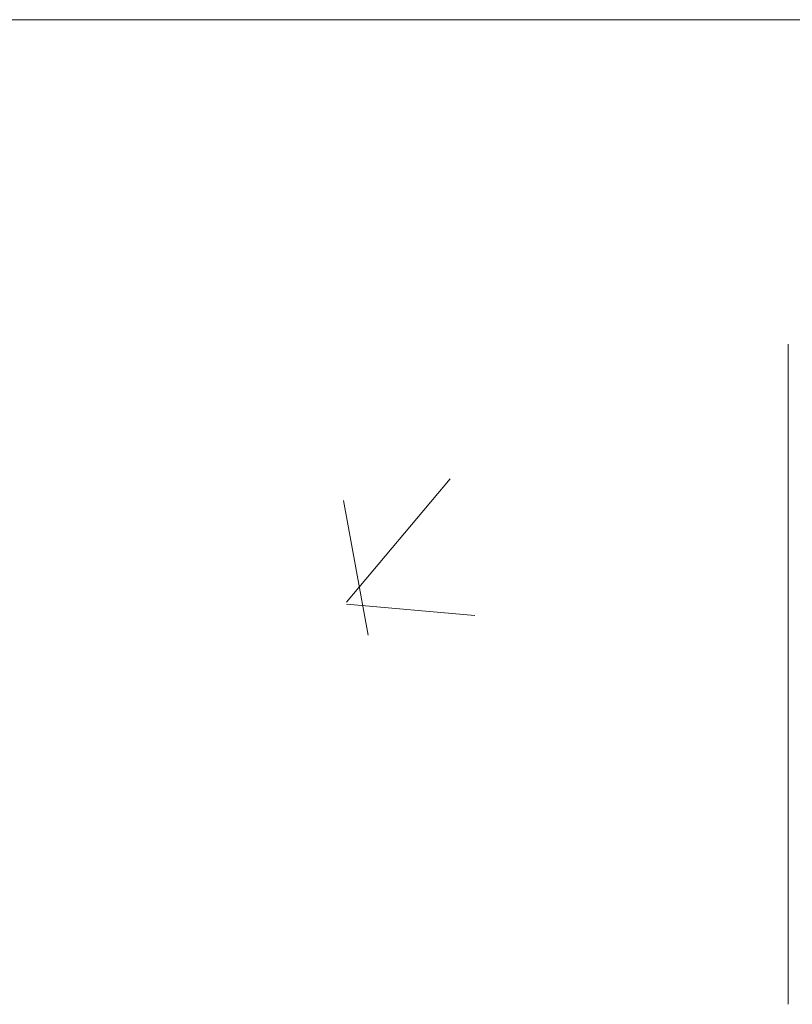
# Model space of a CAD drawing. Header units: feet. Extents: x 8 to 127, y 6 to 90.
# Tile 344 of 538: x 48.2474 to 48.3388, y 50.2837 to 50.4. Entities that reach past the tile are written whole.
import ezdxf

# ---------------------------------------------------------------- set-up
doc = ezdxf.new("R2010")
doc.units = ezdxf.units.FT
doc.header["$MEASUREMENT"] = 0
for name, color, linetype in [('MOBILARIO', 8, 'Continuous'), ('MOBILIÁRIO2', 250, 'Continuous'), ('NO ESPESSURA', 250, 'Continuous')]:
    doc.layers.add(name, color=color, linetype=linetype)

msp = doc.modelspace()

# ---------------------------------------------------------------- linework, layer by layer
at = {"layer": 'MOBILARIO', "lineweight": 5}
msp.add_line((48.33829, 50.28368), (48.33829, 50.36168), dxfattribs=at)
msp.add_line((48.33829, 50.28368), (48.33829, 50.36168), dxfattribs=at)
at = {"layer": 'MOBILIÁRIO2', "lineweight": 5}
msp.add_line((49.04022, 50.40004), (47.54022, 50.40004), dxfattribs=at)
at = {"layer": 'NO ESPESSURA', "linetype": 'Continuous', "lineweight": 5}
for p, q in [((48.28609, 50.33119), (48.29834, 50.34579)), ((48.28866, 50.32732), (48.28573, 50.34324)), ((48.28608, 50.33097), (48.30126, 50.32964))]:
    msp.add_line(p, q, dxfattribs=at)

doc.saveas('drawing.dxf')
